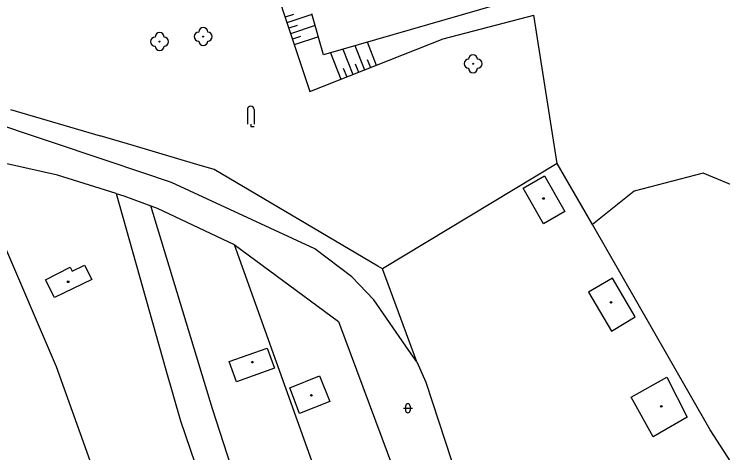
# Model space of a CAD drawing. Extents: x -600309 to -598967, y -1161267 to -1160292.
# Drawn here: x -599727.7 to -599649, y -1160793 to -1160744.3 of the extents above; entities that cross this region are included whole.
import ezdxf

# ---------------------------------------------------------------- set-up
doc = ezdxf.new("R2010")
doc.units = 0
for name, color, linetype in [('Level 11', 7, 'Continuous'), ('Level 14', 7, 'Continuous'), ('Level 15', 7, 'Continuous'), ('Level 22', 7, 'Continuous'), ('Level 36', 7, 'Continuous'), ('Level 39', 7, 'Continuous'), ('Level 51', 7, 'Continuous'), ('Level 52', 7, 'Continuous')]:
    doc.layers.add(name, color=color, linetype=linetype)

msp = doc.modelspace()

# ---------------------------------------------------------------- linework, layer by layer
at = {"layer": 'Level 11'}
for points in [[(-599671.57, -1160737.59), (-599670.26, -1160742.1), (-599693.37, -1160748.79), (-599694.67, -1160744.27)], [(-599605.59, -1160750.92), (-599613.76, -1160754.8), (-599626.46, -1160763), (-599634.4, -1160765.65), (-599642.86, -1160765.39), (-599651.2, -1160761.95), (-599658.87, -1160763.93), (-599663.51, -1160767.64)], [(-599667.4, -1160760.88), (-599686.8, -1160772.57)]]:
    msp.add_lwpolyline(points, dxfattribs=at)
at = {"layer": 'Level 14'}
msp.add_lwpolyline([(-599708.67, -1160719.28), (-599701.03, -1160734.39), (-599694.89, -1160752.86), (-599680.08, -1160747.02), (-599670.01, -1160744.39)], dxfattribs=at)
at = {"layer": 'Level 15'}
for points in [[(-599696.7, -1160744.32), (-599697.63, -1160744.63)], [(-599694.6599, -1160744.32), (-599697.43, -1160745.24)], [(-599696.31, -1160745.55), (-599697.2199, -1160745.85)], [(-599694.3, -1160745.56), (-599697.02, -1160746.4699)], [(-599695.92, -1160746.78), (-599696.81, -1160747.08)], [(-599693.94, -1160746.81), (-599696.61, -1160747.69)], [(-599688.52, -1160747.38), (-599687.51, -1160749.95)], [(-599691.24, -1160748.17), (-599690.13, -1160750.99)], [(-599689.88, -1160747.78), (-599688.82, -1160750.4699)], [(-599692.61, -1160748.57), (-599691.45, -1160751.5)], [(-599689.84, -1160749.81), (-599689.48, -1160750.73)], [(-599688.51, -1160749.33), (-599688.1599, -1160750.21)], [(-599691.17, -1160750.29), (-599690.79, -1160751.24)]]:
    msp.add_lwpolyline(points, dxfattribs=at)
at = {"layer": 'Level 22'}
for centre in [(-599711.57, -1160747.34), (-599706.73, -1160746.78), (-599676.76, -1160749.79)]:
    msp.add_circle(centre, 0.05, dxfattribs=at)
for centre, start, end in [((-599706.73, -1160746.28), 0, 180), ((-599711.57, -1160746.84), 0, 180), ((-599707.23, -1160746.78), 90, 270), ((-599706.23, -1160746.78), 270, 90), ((-599712.07, -1160747.34), 90, 270), ((-599711.07, -1160747.34), 270, 90), ((-599706.73, -1160747.28), 180, 0), ((-599711.57, -1160747.84), 180, 0), ((-599676.76, -1160749.29), 0, 180), ((-599677.26, -1160749.79), 90, 270), ((-599676.26, -1160749.79), 270, 90), ((-599676.76, -1160750.29), 180, 0)]:
    msp.add_arc(centre, 0.5, start, end, dxfattribs=at)
at = {"layer": 'Level 36'}
for p, q in [((-599701.825, -1160754.875), (-599701.825, -1160756.5)), ((-599701.075, -1160754.875), (-599701.075, -1160756.5)), ((-599684.496, -1160788.026), (-599683.496, -1160788.026)), ((-599684.246, -1160787.776), (-599684.246, -1160788.276)), ((-599683.746, -1160787.776), (-599683.746, -1160788.276))]:
    msp.add_line(p, q, dxfattribs=at)
msp.add_lwpolyline([(-599701.45, -1160756.5), (-599701.45, -1160756.75), (-599701.075, -1160756.75)], dxfattribs=at)
for centre, radius, start, end in [((-599701.4503, -1160754.8746), 0.375, 0, 180), ((-599683.9957, -1160787.7763), 0.25, 0, 180), ((-599683.9957, -1160788.2763), 0.25, 180, 0)]:
    msp.add_arc(centre, radius, start, end, dxfattribs=at)
at = {"layer": 'Level 39'}
for centre, radius in [((-599668.94, -1160764.75), 0.09), ((-599668.94, -1160764.75), 0.0398), ((-599721.73, -1160773.99), 0.09), ((-599721.73, -1160773.99), 0.0398), ((-599661.44, -1160776.28), 0.09), ((-599661.44, -1160776.28), 0.0398), ((-599701.27, -1160782.9099), 0.09), ((-599701.27, -1160782.9099), 0.0398), ((-599694.7199, -1160786.6), 0.09), ((-599694.7199, -1160786.6), 0.0398), ((-599655.85, -1160787.82), 0.09), ((-599655.85, -1160787.82), 0.0398)]:
    msp.add_circle(centre, radius, dxfattribs=at)
at = {"layer": 'Level 51'}
for points in [[(-599667.4, -1160760.88), (-599670.01, -1160744.39)], [(-599728.14, -1160754.87), (-599718.17, -1160757.8)], [(-599717.4, -1160760.57), (-599730.92, -1160756.04)], [(-599714.51, -1160758.88), (-599718.17, -1160757.8)], [(-599707.42, -1160760.9699), (-599714.51, -1160758.88)], [(-599722.9099, -1160762.15), (-599730.53, -1160760.44)], [(-599713.64, -1160761.83), (-599717.4, -1160760.57)], [(-599705.5, -1160761.54), (-599707.42, -1160760.9699)], [(-599687.33, -1160772.26), (-599705.5, -1160761.54)], [(-599656.98, -1160779), (-599663.51, -1160767.64), (-599667.4, -1160760.88)], [(-599716.38, -1160764.19), (-599722.9099, -1160762.15)], [(-599710.24, -1160762.9699), (-599713.64, -1160761.83)], [(-599706.25, -1160764.82), (-599710.24, -1160762.9699)], [(-599716.38, -1160764.19), (-599715.55, -1160764.45)], [(-599716.38, -1160764.19), (-599710.89, -1160783.75)], [(-599715.55, -1160764.45), (-599712.54, -1160765.57)], [(-599712.54, -1160765.57), (-599711.86, -1160765.83)], [(-599673.46, -1160891.53), (-599679.15, -1160868.37), (-599696.51, -1160816.4099), (-599705.69, -1160788.09), (-599712.54, -1160765.57)], [(-599694.32, -1160770.35), (-599706.25, -1160764.82)], [(-599711.86, -1160765.83), (-599703.3, -1160769.87)], [(-599729.14, -1160769.24), (-599723.06, -1160783.39)], [(-599703.3, -1160769.87), (-599691.7199, -1160778.4)], [(-599703.3, -1160769.87), (-599688.24, -1160811.9)], [(-599690.21, -1160773.43), (-599694.32, -1160770.35)], [(-599686.8, -1160772.57), (-599687.33, -1160772.26)], [(-599683, -1160782.88), (-599686.8, -1160772.57)], [(-599687.78, -1160776), (-599690.21, -1160773.43)], [(-599683.89, -1160781.61), (-599687.78, -1160776)], [(-599691.7199, -1160778.4), (-599650.25, -1160889.64)], [(-599650.4099, -1160790.42), (-599656.98, -1160779)], [(-599683, -1160782.88), (-599683.89, -1160781.61)], [(-599683, -1160782.88), (-599682.02, -1160785.12)], [(-599723.06, -1160783.39), (-599710.25, -1160819.11)], [(-599710.89, -1160783.75), (-599709.25, -1160789.42)], [(-599682.02, -1160785.12), (-599672.8, -1160813.23)], [(-599709.25, -1160789.42), (-599699.68, -1160817.5)], [(-599633.54, -1160816.54), (-599650.4099, -1160790.42)]]:
    msp.add_lwpolyline(points, dxfattribs=at)
at = {"layer": 'Level 52'}
for points in [[(-599671.18, -1160763.59), (-599668.84, -1160762.25)], [(-599668.84, -1160762.25), (-599666.57, -1160766.2)], [(-599668.92, -1160767.55), (-599671.18, -1160763.59)], [(-599666.57, -1160766.2), (-599668.92, -1160767.55)], [(-599724.26, -1160773.78), (-599721.52, -1160772.36)], [(-599721.52, -1160772.36), (-599721.3, -1160772.83)], [(-599721.3, -1160772.83), (-599719.92, -1160772.1599)], [(-599719.92, -1160772.1599), (-599719.1, -1160773.73)], [(-599723.24, -1160775.74), (-599724.26, -1160773.78)], [(-599719.1, -1160773.73), (-599723.24, -1160775.74)], [(-599661.26, -1160773.59), (-599663.93, -1160775.14)], [(-599658.74, -1160777.89), (-599661.26, -1160773.59)], [(-599663.93, -1160775.14), (-599661.4, -1160779.46)], [(-599661.4, -1160779.46), (-599658.74, -1160777.89)], [(-599703.83, -1160782.83), (-599699.62, -1160781.37)], [(-599699.62, -1160781.37), (-599698.8, -1160783.58)], [(-599703.02, -1160785.1), (-599703.83, -1160782.83)], [(-599698.8, -1160783.58), (-599703.02, -1160785.1)], [(-599697.12, -1160785.75), (-599693.82, -1160784.43)], [(-599693.82, -1160784.43), (-599692.65, -1160787.28)], [(-599659.2, -1160786.78), (-599655.25, -1160784.57)], [(-599655.25, -1160784.57), (-599652.99, -1160789.03)], [(-599696.04, -1160788.61), (-599697.12, -1160785.75)], [(-599656.74, -1160791.19), (-599659.2, -1160786.78)], [(-599692.65, -1160787.28), (-599696.04, -1160788.61)], [(-599652.99, -1160789.03), (-599656.74, -1160791.19)]]:
    msp.add_lwpolyline(points, dxfattribs=at)

doc.saveas('drawing.dxf')
